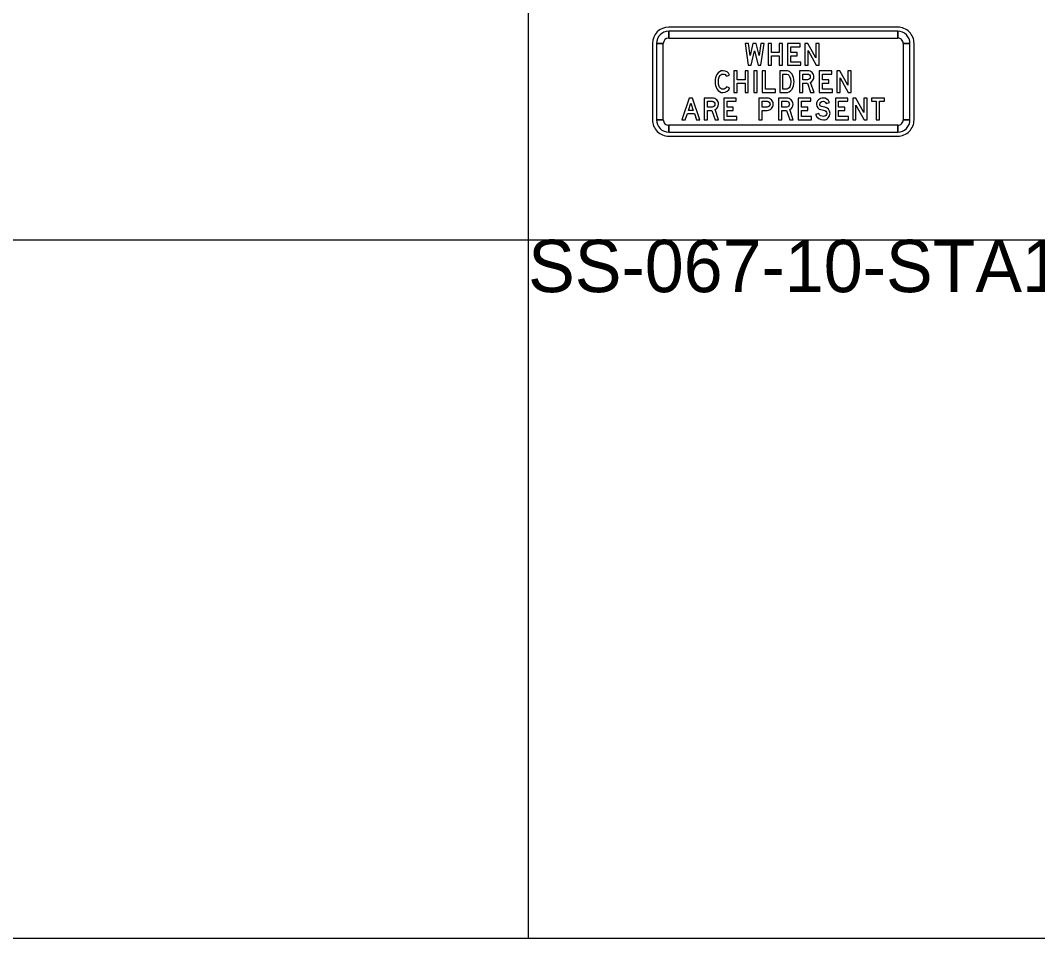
# Model space of a CAD drawing. Extents: x 1001568 to 1002149, y 1840825 to 1841423.
# Drawn here: x 1001942.77 to 1001950.54, y 1841048.13 to 1841055.15 of the extents above; entities that cross this region are included whole.
import ezdxf

# ---------------------------------------------------------------- set-up
doc = ezdxf.new("R2010")
doc.units = 0
for name, color, linetype in [('40', 7, 'Continuous'), ('R_No Plot', 7, 'Continuous'), ('SIGNS', 7, 'Continuous')]:
    doc.layers.add(name, color=color, linetype=linetype)

msp = doc.modelspace()

# ---------------------------------------------------------------- linework, layer by layer
at = {"layer": 'R_No Plot'}
for p, q in [((1001946.6501, 1841110.6666), (1001946.6501, 1841048.1274)), ((1001890.6501, 1841053.4691), (1001982.1327, 1841053.4691))]:
    msp.add_line(p, q, dxfattribs=at)
msp.add_lwpolyline([(1001886.4111, 1841110.6666), (1001964.2317, 1841110.6666), (1001964.2317, 1841107.6938), (1001968.454, 1841107.6938), (1001968.454, 1841106.8819), (1001982.1327, 1841106.8819), (1001982.1327, 1841048.1274), (1001886.4111, 1841048.1274)], close=True, dxfattribs=at)
at = {"layer": 'SIGNS'}
for p, q in [((1001949.4753, 1841055.0948), (1001947.7253, 1841055.0948)), ((1001947.7253, 1841055.0114), (1001947.7253, 1841055.0635)), ((1001949.4753, 1841055.0635), (1001949.4753, 1841055.0114)), ((1001947.6003, 1841054.9698), (1001947.6003, 1841054.3864)), ((1001947.6316, 1841054.9698), (1001947.6837, 1841054.9698)), ((1001949.517, 1841054.9698), (1001949.5691, 1841054.9698)), ((1001949.6003, 1841054.3864), (1001949.6003, 1841054.9698)), ((1001947.6837, 1841054.3864), (1001947.6316, 1841054.3864)), ((1001949.5691, 1841054.3864), (1001949.517, 1841054.3864)), ((1001947.7253, 1841054.2927), (1001947.7253, 1841054.3448)), ((1001949.4753, 1841054.3448), (1001949.4753, 1841054.2927)), ((1001947.7253, 1841054.2614), (1001949.4753, 1841054.2614))]:
    msp.add_line(p, q, dxfattribs=at)
for points in [[(1001949.4753, 1841055.0635), (1001947.7253, 1841055.0635), (1001947.7253, 1841055.0114), (1001949.4753, 1841055.0114), (1001949.4753, 1841055.0635), (1001949.4753, 1841055.0635)], [(1001947.6316, 1841054.9698), (1001947.6316, 1841054.3864), (1001947.6837, 1841054.3864), (1001947.6837, 1841054.9698), (1001947.6316, 1841054.9698), (1001947.6316, 1841054.9698)], [(1001948.4534, 1841054.9698), (1001948.428, 1841054.9698), (1001948.4152, 1841054.8785), (1001948.3931, 1841054.9698), (1001948.3688, 1841054.9698), (1001948.3468, 1841054.8783), (1001948.334, 1841054.9698), (1001948.3086, 1841054.9698), (1001948.3319, 1841054.8031), (1001948.3546, 1841054.8031), (1001948.381, 1841054.9127), (1001948.4074, 1841054.8031), (1001948.43, 1841054.8031)], [(1001948.5942, 1841054.8031), (1001948.5942, 1841054.9698), (1001948.569, 1841054.9698), (1001948.569, 1841054.9006), (1001948.5093, 1841054.9006), (1001948.5093, 1841054.9698), (1001948.4841, 1841054.9698), (1001948.4841, 1841054.8031), (1001948.5093, 1841054.8031), (1001948.5093, 1841054.8754), (1001948.569, 1841054.8754), (1001948.569, 1841054.8031)], [(1001948.734, 1841054.8283), (1001948.6584, 1841054.8283), (1001948.6584, 1841054.8754), (1001948.7055, 1841054.8754), (1001948.7055, 1841054.9006), (1001948.6584, 1841054.9006), (1001948.6584, 1841054.9446), (1001948.7289, 1841054.9446), (1001948.7289, 1841054.9698), (1001948.6332, 1841054.9698), (1001948.6332, 1841054.8031), (1001948.734, 1841054.8031)], [(1001948.8745, 1841054.8031), (1001948.8745, 1841054.9698), (1001948.8494, 1841054.9698), (1001948.8494, 1841054.8602), (1001948.7886, 1841054.9698), (1001948.7645, 1841054.9698), (1001948.7645, 1841054.8031), (1001948.7896, 1841054.8031), (1001948.7896, 1841054.9162), (1001948.8523, 1841054.8031)], [(1001949.5691, 1841054.3864), (1001949.5691, 1841054.9698), (1001949.517, 1841054.9698), (1001949.517, 1841054.3864), (1001949.5691, 1841054.3864), (1001949.5691, 1841054.3864)], [(1001948.1907, 1841054.6318), (1001948.1655, 1841054.6382), (1001948.1618, 1841054.6308), (1001948.1557, 1841054.625), (1001948.1479, 1841054.6212), (1001948.1392, 1841054.6199), (1001948.1305, 1841054.6212), (1001948.1229, 1841054.6252), (1001948.1166, 1841054.6319), (1001948.1115, 1841054.6411), (1001948.1063, 1841054.6583), (1001948.1047, 1841054.6781), (1001948.1064, 1841054.698), (1001948.1117, 1841054.7152), (1001948.1169, 1841054.7244), (1001948.1234, 1841054.731), (1001948.1311, 1841054.735), (1001948.14, 1841054.7363), (1001948.1483, 1841054.7351), (1001948.156, 1841054.7317), (1001948.1623, 1841054.7262), (1001948.1666, 1841054.7192), (1001948.1907, 1841054.7287), (1001948.1826, 1841054.7421), (1001948.1707, 1841054.7525), (1001948.1563, 1841054.7592), (1001948.1404, 1841054.7614), (1001948.1257, 1841054.7597), (1001948.113, 1841054.7545), (1001948.102, 1841054.7458), (1001948.0929, 1841054.7336), (1001948.087, 1841054.7216), (1001948.0829, 1841054.7084), (1001948.0803, 1841054.6939), (1001948.0795, 1841054.6782), (1001948.0803, 1841054.6625), (1001948.0828, 1841054.6481), (1001948.0869, 1841054.6349), (1001948.0928, 1841054.6229), (1001948.1017, 1841054.6105), (1001948.1125, 1841054.6018), (1001948.1251, 1841054.5965), (1001948.1396, 1841054.5948), (1001948.1565, 1841054.5973), (1001948.1718, 1841054.605), (1001948.1837, 1841054.6169)], [(1001948.3331, 1841054.5948), (1001948.3331, 1841054.7614), (1001948.308, 1841054.7614), (1001948.308, 1841054.6922), (1001948.2482, 1841054.6922), (1001948.2482, 1841054.7614), (1001948.2231, 1841054.7614), (1001948.2231, 1841054.5948), (1001948.2482, 1841054.5948), (1001948.2482, 1841054.6671), (1001948.308, 1841054.6671), (1001948.308, 1841054.5948)], [(1001948.3997, 1841054.5948), (1001948.3997, 1841054.7614), (1001948.3745, 1841054.7614), (1001948.3745, 1841054.5948)], [(1001948.5408, 1841054.5948), (1001948.5408, 1841054.6199), (1001948.4652, 1841054.6199), (1001948.4652, 1841054.7614), (1001948.44, 1841054.7614), (1001948.44, 1841054.5948)], [(1001948.9768, 1841054.6199), (1001948.9012, 1841054.6199), (1001948.9012, 1841054.6671), (1001948.9483, 1841054.6671), (1001948.9483, 1841054.6922), (1001948.9012, 1841054.6922), (1001948.9012, 1841054.7363), (1001948.9717, 1841054.7363), (1001948.9717, 1841054.7614), (1001948.876, 1841054.7614), (1001948.876, 1841054.5948), (1001948.9768, 1841054.5948)], [(1001949.1192, 1841054.5948), (1001949.1192, 1841054.7614), (1001949.094, 1841054.7614), (1001949.094, 1841054.6519), (1001949.0333, 1841054.7614), (1001949.0091, 1841054.7614), (1001949.0091, 1841054.5948), (1001949.0343, 1841054.5948), (1001949.0343, 1841054.7078), (1001949.097, 1841054.5948)], [(1001948.2467, 1841054.4116), (1001948.1711, 1841054.4116), (1001948.1711, 1841054.4588), (1001948.2183, 1841054.4588), (1001948.2183, 1841054.4839), (1001948.1711, 1841054.4839), (1001948.1711, 1841054.5279), (1001948.2416, 1841054.5279), (1001948.2416, 1841054.5531), (1001948.1459, 1841054.5531), (1001948.1459, 1841054.3864), (1001948.2467, 1841054.3864)], [(1001948.8163, 1841054.4116), (1001948.7406, 1841054.4116), (1001948.7406, 1841054.4588), (1001948.7878, 1841054.4588), (1001948.7878, 1841054.4839), (1001948.7406, 1841054.4839), (1001948.7406, 1841054.5279), (1001948.8112, 1841054.5279), (1001948.8112, 1841054.5531), (1001948.7155, 1841054.5531), (1001948.7155, 1841054.3864), (1001948.8163, 1841054.3864)], [(1001948.848, 1841054.4268), (1001948.8573, 1841054.4104), (1001948.8714, 1841054.3976), (1001948.8888, 1841054.3892), (1001948.9081, 1841054.3864), (1001948.918, 1841054.3873), (1001948.9272, 1841054.39), (1001948.9356, 1841054.3945), (1001948.9433, 1841054.4009), (1001948.9497, 1841054.4084), (1001948.9544, 1841054.4168), (1001948.9571, 1841054.4259), (1001948.958, 1841054.4358), (1001948.9551, 1841054.4524), (1001948.9466, 1841054.467), (1001948.9336, 1841054.478), (1001948.9178, 1841054.484), (1001948.8918, 1841054.4891), (1001948.8868, 1841054.491), (1001948.8829, 1841054.4944), (1001948.8803, 1841054.4988), (1001948.8794, 1841054.504), (1001948.8813, 1841054.5132), (1001948.8868, 1841054.5209), (1001948.8948, 1841054.5262), (1001948.9044, 1841054.5279), (1001948.9119, 1841054.5268), (1001948.9187, 1841054.5235), (1001948.9243, 1841054.5184), (1001948.928, 1841054.5119), (1001948.9527, 1841054.5199), (1001948.9455, 1841054.5333), (1001948.9343, 1841054.5439), (1001948.9203, 1841054.5508), (1001948.9048, 1841054.5531), (1001948.8947, 1841054.5522), (1001948.8854, 1841054.5495), (1001948.8769, 1841054.5449), (1001948.8691, 1841054.5386), (1001948.8626, 1841054.531), (1001948.858, 1841054.5226), (1001948.8551, 1841054.5135), (1001948.8543, 1841054.5038), (1001948.8566, 1841054.4901), (1001948.8636, 1841054.4781), (1001948.8742, 1841054.469), (1001948.8874, 1841054.4642), (1001948.9072, 1841054.4606), (1001948.9175, 1841054.4574), (1001948.925, 1841054.4532), (1001948.9309, 1841054.4456), (1001948.9329, 1841054.4355), (1001948.9311, 1841054.4263), (1001948.9256, 1841054.4186), (1001948.9176, 1841054.4133), (1001948.9082, 1841054.4116), (1001948.8967, 1841054.4132), (1001948.8862, 1841054.4181), (1001948.8777, 1841054.4256), (1001948.8722, 1841054.4353)], [(1001949.0994, 1841054.4116), (1001949.0238, 1841054.4116), (1001949.0238, 1841054.4588), (1001949.071, 1841054.4588), (1001949.071, 1841054.4839), (1001949.0238, 1841054.4839), (1001949.0238, 1841054.5279), (1001949.0943, 1841054.5279), (1001949.0943, 1841054.5531), (1001948.9987, 1841054.5531), (1001948.9987, 1841054.3864), (1001949.0994, 1841054.3864)], [(1001949.2412, 1841054.3864), (1001949.2412, 1841054.5531), (1001949.2161, 1841054.5531), (1001949.2161, 1841054.4435), (1001949.1553, 1841054.5531), (1001949.1312, 1841054.5531), (1001949.1312, 1841054.3864), (1001949.1563, 1841054.3864), (1001949.1563, 1841054.4995), (1001949.219, 1841054.3864)], [(1001949.3747, 1841054.5279), (1001949.3747, 1841054.5531), (1001949.2741, 1841054.5531), (1001949.2741, 1841054.5279), (1001949.3118, 1841054.5279), (1001949.3118, 1841054.3864), (1001949.337, 1841054.3864), (1001949.337, 1841054.5279)], [(1001947.7253, 1841054.2927), (1001949.4753, 1841054.2927), (1001949.4753, 1841054.3448), (1001947.7253, 1841054.3448), (1001947.7253, 1841054.2927), (1001947.7253, 1841054.2927)]]:
    msp.add_lwpolyline(points, close=True, dxfattribs=at)
for points in [[(1001948.5731, 1841054.5948), (1001948.6188, 1841054.5948), (1001948.6336, 1841054.5964), (1001948.6467, 1841054.6013), (1001948.6581, 1841054.6096), (1001948.6678, 1841054.6212), (1001948.6745, 1841054.6334), (1001948.6793, 1841054.6469), (1001948.6822, 1841054.6616), (1001948.6832, 1841054.6776), (1001948.6822, 1841054.6941), (1001948.6795, 1841054.7091), (1001948.6748, 1841054.7226), (1001948.6683, 1841054.7347), (1001948.6587, 1841054.7464), (1001948.6474, 1841054.7547), (1001948.634, 1841054.7598), (1001948.619, 1841054.7614), (1001948.5731, 1841054.7614), (1001948.5731, 1841054.5948)], [(1001948.5983, 1841054.6199), (1001948.5983, 1841054.7363), (1001948.6187, 1841054.7363), (1001948.629, 1841054.7352), (1001948.6368, 1841054.732), (1001948.6428, 1841054.7267), (1001948.6489, 1841054.718), (1001948.6557, 1841054.7002), (1001948.658, 1841054.6776), (1001948.6561, 1841054.656), (1001948.6502, 1841054.639), (1001948.6445, 1841054.6306), (1001948.6373, 1841054.6247), (1001948.6287, 1841054.6211), (1001948.6187, 1841054.6199), (1001948.5983, 1841054.6199)], [(1001948.8358, 1841054.5948), (1001948.8095, 1841054.6726), (1001948.8198, 1841054.6798), (1001948.8277, 1841054.6898), (1001948.8329, 1841054.7017), (1001948.8346, 1841054.7146), (1001948.8338, 1841054.7239), (1001948.8311, 1841054.7325), (1001948.8268, 1841054.7404), (1001948.8208, 1841054.7477), (1001948.8134, 1841054.7537), (1001948.8055, 1841054.758), (1001948.7968, 1841054.7605), (1001948.7875, 1841054.7614), (1001948.7246, 1841054.7614), (1001948.7246, 1841054.5948), (1001948.7497, 1841054.5948), (1001948.7497, 1841054.6671), (1001948.7846, 1841054.6671), (1001948.8093, 1841054.5948), (1001948.8358, 1841054.5948)], [(1001948.7497, 1841054.6922), (1001948.7497, 1841054.7363), (1001948.7864, 1841054.7363), (1001948.7944, 1841054.7346), (1001948.8012, 1841054.7297), (1001948.8057, 1841054.7226), (1001948.8073, 1841054.7143), (1001948.8057, 1841054.7058), (1001948.8012, 1841054.6987), (1001948.7944, 1841054.6938), (1001948.7864, 1841054.6922), (1001948.7497, 1841054.6922)], [(1001947.9634, 1841054.3864), (1001947.9071, 1841054.5531), (1001947.8813, 1841054.5531), (1001947.825, 1841054.3864), (1001947.8515, 1841054.3864), (1001947.8675, 1841054.4336), (1001947.9209, 1841054.4336), (1001947.9368, 1841054.3864), (1001947.9634, 1841054.3864)], [(1001948.1065, 1841054.3864), (1001948.0802, 1841054.4643), (1001948.0904, 1841054.4715), (1001948.0984, 1841054.4815), (1001948.1036, 1841054.4934), (1001948.1053, 1841054.5063), (1001948.1044, 1841054.5156), (1001948.1018, 1841054.5242), (1001948.0975, 1841054.5321), (1001948.0915, 1841054.5393), (1001948.0841, 1841054.5453), (1001948.0762, 1841054.5497), (1001948.0675, 1841054.5522), (1001948.0582, 1841054.5531), (1001947.9953, 1841054.5531), (1001947.9953, 1841054.3864), (1001948.0204, 1841054.3864), (1001948.0204, 1841054.4588), (1001948.0553, 1841054.4588), (1001948.08, 1841054.3864), (1001948.1065, 1841054.3864)], [(1001948.4142, 1841054.5531), (1001948.4142, 1841054.3864), (1001948.4393, 1841054.3864), (1001948.4393, 1841054.4588), (1001948.478, 1841054.4588), (1001948.4872, 1841054.4596), (1001948.4957, 1841054.4622), (1001948.5035, 1841054.4665), (1001948.5106, 1841054.4726), (1001948.5165, 1841054.4798), (1001948.5208, 1841054.4878), (1001948.5233, 1841054.4966), (1001948.5242, 1841054.506), (1001948.5233, 1841054.5153), (1001948.5208, 1841054.524), (1001948.5166, 1841054.5319), (1001948.5107, 1841054.5392), (1001948.5036, 1841054.5453), (1001948.4958, 1841054.5496), (1001948.4873, 1841054.5522), (1001948.4782, 1841054.5531), (1001948.4142, 1841054.5531)], [(1001948.6761, 1841054.3864), (1001948.6497, 1841054.4643), (1001948.66, 1841054.4715), (1001948.668, 1841054.4815), (1001948.6732, 1841054.4934), (1001948.6749, 1841054.5063), (1001948.674, 1841054.5156), (1001948.6714, 1841054.5242), (1001948.6671, 1841054.5321), (1001948.661, 1841054.5393), (1001948.6537, 1841054.5453), (1001948.6457, 1841054.5497), (1001948.6371, 1841054.5522), (1001948.6277, 1841054.5531), (1001948.5648, 1841054.5531), (1001948.5648, 1841054.3864), (1001948.59, 1841054.3864), (1001948.59, 1841054.4588), (1001948.6249, 1841054.4588), (1001948.6495, 1841054.3864), (1001948.6761, 1841054.3864)], [(1001947.9124, 1841054.4588), (1001947.876, 1841054.4588), (1001947.8941, 1841054.5128), (1001947.9124, 1841054.4588)], [(1001948.0204, 1841054.4839), (1001948.0204, 1841054.5279), (1001948.0571, 1841054.5279), (1001948.0651, 1841054.5263), (1001948.0719, 1841054.5214), (1001948.0764, 1841054.5143), (1001948.078, 1841054.5059), (1001948.0764, 1841054.4974), (1001948.0719, 1841054.4903), (1001948.0651, 1841054.4855), (1001948.0571, 1841054.4839), (1001948.0204, 1841054.4839)], [(1001948.4393, 1841054.5279), (1001948.4783, 1841054.5279), (1001948.4862, 1841054.5263), (1001948.4929, 1841054.5214), (1001948.4975, 1841054.5143), (1001948.4991, 1841054.5059), (1001948.4975, 1841054.4974), (1001948.4929, 1841054.4903), (1001948.4862, 1841054.4855), (1001948.4783, 1841054.4839), (1001948.4393, 1841054.4839), (1001948.4393, 1841054.5279)], [(1001948.59, 1841054.4839), (1001948.59, 1841054.5279), (1001948.6266, 1841054.5279), (1001948.6346, 1841054.5263), (1001948.6414, 1841054.5214), (1001948.646, 1841054.5143), (1001948.6476, 1841054.5059), (1001948.646, 1841054.4974), (1001948.6414, 1841054.4903), (1001948.6346, 1841054.4855), (1001948.6266, 1841054.4839), (1001948.59, 1841054.4839)]]:
    msp.add_lwpolyline(points, dxfattribs=at)
for centre, radius, start, end in [((1001947.7253, 1841054.9698), 0.125, 90.00021, 179.99985), ((1001949.4753, 1841054.9698), 0.125, 0, 90.00021), ((1001947.7253, 1841054.9698), 0.0937, 90.00021, 179.99985), ((1001947.7253, 1841054.9698), 0.0417, 90.00021, 179.99985), ((1001949.4753, 1841054.9698), 0.0937, 0, 90.00021), ((1001949.4753, 1841054.9698), 0.0417, 0, 90.00021), ((1001947.7253, 1841054.3864), 0.125, 179.99985, 270.00006), ((1001947.7253, 1841054.3864), 0.0937, 179.99985, 270.00006), ((1001947.7253, 1841054.3864), 0.0417, 179.99985, 270.00006), ((1001949.4753, 1841054.3864), 0.125, 270.00006, 0.00027), ((1001949.4753, 1841054.3864), 0.0937, 270.00006, 0.00027), ((1001949.4753, 1841054.3864), 0.0417, 270.00006, 0.00027)]:
    msp.add_arc(centre, radius, start, end, dxfattribs=at)

# ---------------------------------------------------------------- texts
at = {"layer": '40'}
msp.add_text('SS-067-10-STA160+75NB', height=0.4, rotation=0, dxfattribs=at).set_placement((1001946.6501, 1841053.0691))

doc.saveas('drawing.dxf')
